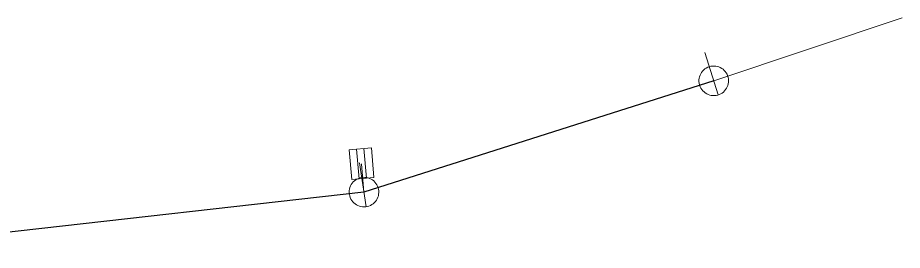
# Model space of a CAD drawing. Extents: x -783064 to -782702, y -1007904 to -1007145.
# Drawn here: x -782796.1 to -782736.3, y -1007800.6 to -1007784.9 of the extents above; entities that cross this region are included whole.
import ezdxf

# ---------------------------------------------------------------- set-up
doc = ezdxf.new("R2010")
doc.units = 0
doc.header["$LTSCALE"] = 0.4
for name, color, linetype, lineweight in [('11', 7, 'Continuous', 13), ('14', 7, 'Continuous', 13), ('22', 7, 'Continuous', 13)]:
    doc.layers.add(name, color=color, linetype=linetype, lineweight=lineweight)

msp = doc.modelspace()

# ---------------------------------------------------------------- linework, layer by layer
at = {"layer": '11'}
for p, q in [((-782736.295, -1007784.861), (-782749.044, -1007789.129)), ((-782772.857, -1007794.746), (-782772.689, -1007796.655))]:
    msp.add_line(p, q, dxfattribs=at)
at = {"layer": '14', "lineweight": 25}
for p, q in [((-782749.044, -1007789.129), (-782772.689, -1007796.655)), ((-782772.689, -1007796.655), (-782807.46, -1007800.59))]:
    msp.add_line(p, q, dxfattribs=at)
at = {"layer": '22'}
for p, q in [((-782749.65, -1007787.222), (-782748.74, -1007790.081)), ((-782773.188, -1007793.76), (-782773.012, -1007795.752)), ((-782772.69, -1007793.716), (-782772.514, -1007795.708)), ((-782773.001, -1007794.679), (-782772.532, -1007797.642))]:
    msp.add_line(p, q, dxfattribs=at)
for points in [[(-782749.997, -1007789.431), (-782749.958, -1007789.533), (-782749.908, -1007789.631), (-782749.847, -1007789.723), (-782749.778, -1007789.807), (-782749.699, -1007789.884), (-782749.613, -1007789.95), (-782749.519, -1007790.008), (-782749.421, -1007790.054), (-782749.317, -1007790.09), (-782749.21, -1007790.114), (-782749.102, -1007790.127), (-782748.991, -1007790.126), (-782748.883, -1007790.115), (-782748.776, -1007790.091), (-782748.672, -1007790.056), (-782748.573, -1007790.01), (-782748.479, -1007789.954), (-782748.392, -1007789.887), (-782748.313, -1007789.811), (-782748.243, -1007789.727), (-782748.182, -1007789.636), (-782748.132, -1007789.539), (-782748.092, -1007789.436), (-782748.064, -1007789.33), (-782748.048, -1007789.223), (-782748.044, -1007789.113), (-782748.052, -1007789.003), (-782748.071, -1007788.896), (-782748.103, -1007788.791), (-782748.145, -1007788.69), (-782748.198, -1007788.594), (-782748.262, -1007788.506), (-782748.334, -1007788.424), (-782748.415, -1007788.35), (-782748.505, -1007788.286), (-782748.599, -1007788.232), (-782748.7, -1007788.189), (-782748.805, -1007788.157), (-782748.912, -1007788.136), (-782749.022, -1007788.128), (-782749.131, -1007788.132), (-782749.239, -1007788.147), (-782749.346, -1007788.175), (-782749.448, -1007788.214), (-782749.545, -1007788.264), (-782749.637, -1007788.323), (-782749.722, -1007788.393), (-782749.798, -1007788.472), (-782749.865, -1007788.558), (-782749.923, -1007788.651), (-782749.97, -1007788.75), (-782750.005, -1007788.854), (-782750.03, -1007788.96), (-782750.042, -1007789.069), (-782750.042, -1007789.178), (-782750.031, -1007789.288), (-782750.007, -1007789.395)], [(-782772.192, -1007793.672), (-782772.016, -1007795.664), (-782773.51, -1007795.796), (-782773.686, -1007793.804)], [(-782773.676, -1007796.81), (-782773.653, -1007796.917), (-782773.619, -1007797.021), (-782773.572, -1007797.121), (-782773.517, -1007797.215), (-782773.451, -1007797.302), (-782773.375, -1007797.381), (-782773.291, -1007797.452), (-782773.201, -1007797.513), (-782773.103, -1007797.564), (-782773.002, -1007797.604), (-782772.896, -1007797.633), (-782772.787, -1007797.649), (-782772.678, -1007797.654), (-782772.569, -1007797.646), (-782772.461, -1007797.627), (-782772.356, -1007797.597), (-782772.254, -1007797.555), (-782772.158, -1007797.503), (-782772.069, -1007797.439), (-782771.987, -1007797.367), (-782771.913, -1007797.285), (-782771.849, -1007797.197), (-782771.795, -1007797.102), (-782771.751, -1007797.002), (-782771.719, -1007796.897), (-782771.698, -1007796.79), (-782771.689, -1007796.68), (-782771.692, -1007796.571), (-782771.708, -1007796.462), (-782771.734, -1007796.356), (-782771.772, -1007796.254), (-782771.822, -1007796.156), (-782771.881, -1007796.064), (-782771.95, -1007795.979), (-782772.029, -1007795.903), (-782772.115, -1007795.835), (-782772.208, -1007795.777), (-782772.306, -1007795.73), (-782772.409, -1007795.694), (-782772.517, -1007795.669), (-782772.625, -1007795.656), (-782772.734, -1007795.655), (-782772.844, -1007795.666), (-782772.951, -1007795.689), (-782773.055, -1007795.724), (-782773.154, -1007795.769), (-782773.248, -1007795.825), (-782773.336, -1007795.892), (-782773.415, -1007795.967), (-782773.486, -1007796.05), (-782773.547, -1007796.141), (-782773.598, -1007796.238), (-782773.638, -1007796.34), (-782773.666, -1007796.445), (-782773.684, -1007796.553), (-782773.688, -1007796.664), (-782773.681, -1007796.773)]]:
    msp.add_lwpolyline(points, close=True, dxfattribs=at)

doc.saveas('drawing.dxf')
